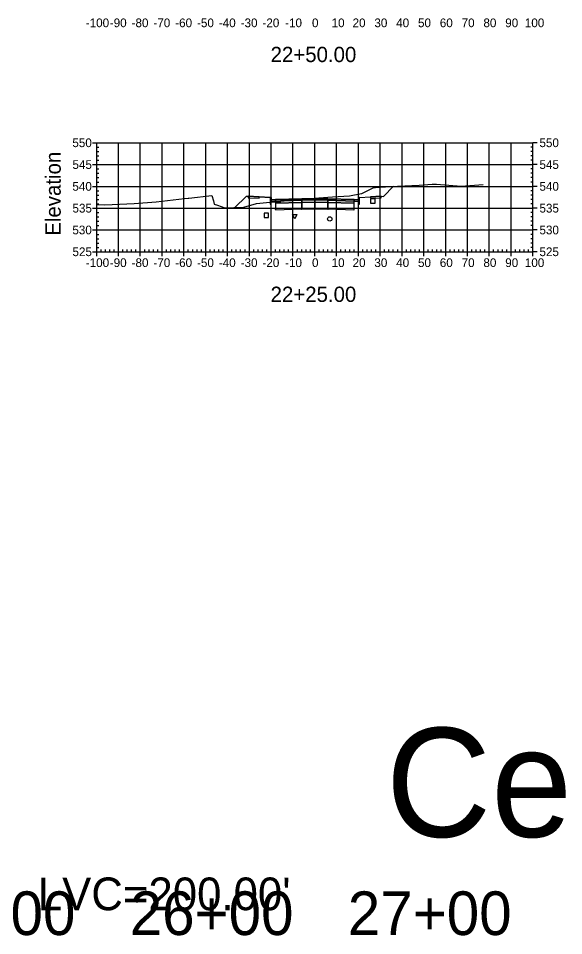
# Model space of a CAD drawing. Extents: x 704834 to 709892, y 372981 to 377533.
# Drawn here: x 707719 to 707969, y 375727.2 to 376147.9 of the extents above; entities that cross this region are included whole.
import ezdxf

# ---------------------------------------------------------------- set-up
doc = ezdxf.new("R2010")
doc.units = 0
for name, color, linetype in [('1', 7, 'Continuous'), ('10', 7, 'Continuous'), ('13', 7, 'Continuous'), ('14', 7, 'Continuous'), ('20', 7, 'Continuous'), ('4', 7, 'Continuous'), ('57', 7, 'Continuous'), ('60', 7, 'Continuous'), ('61', 7, 'Continuous'), ('Default_Xsect', 7, 'Continuous'), ('Existing', 7, 'Continuous')]:
    doc.layers.add(name, color=color, linetype=linetype)

msp = doc.modelspace()

# ---------------------------------------------------------------- linework, layer by layer
for points in [[(707886.41, 376066.24), (707891.01, 376070.84)], [(707823.41, 376066.24), (707818.28, 376061.11)], [(707824.41, 376066.28), (707823.41, 376066.24)], [(707834.41, 376065.68), (707829.41, 376066.08)], [(707875.41, 376065.68), (707880.41, 376066.08)], [(707885.41, 376066.28), (707886.41, 376066.24)]]:
    msp.add_lwpolyline(points)
for points in [[(707829.41, 376066.08), (707824.41, 376066.28), (707824.41, 376065.61), (707829.41, 376065.41)], [(707834.91, 376064.68), (707834.83, 376065.68), (707834.41, 376065.68), (707834.41, 376062.68), (707834.91, 376062.68)], [(707836.91, 376064.76), (707834.91, 376064.68), (707834.91, 376064.01), (707836.91, 376064.09)], [(707848.91, 376065.12), (707836.91, 376064.76), (707836.91, 376064.09), (707848.91, 376064.45)], [(707848.86, 376064.4), (707848.96, 376064.4), (707848.96, 376064.5), (707848.86, 376064.5)], [(707854.91, 376065.24), (707848.91, 376065.12), (707848.91, 376064.45), (707854.91, 376064.57)], [(707854.91, 376064.57), (707848.91, 376064.45), (707848.91, 376063.45), (707854.91, 376063.57)], [(707854.86, 376064.52), (707854.96, 376064.52), (707854.96, 376064.62), (707854.86, 376064.62)], [(707854.91, 376064.57), (707860.91, 376064.45), (707860.91, 376065.12), (707854.91, 376065.24)], [(707854.91, 376063.57), (707860.91, 376063.45), (707860.91, 376064.45), (707854.91, 376064.57)], [(707860.86, 376064.4), (707860.96, 376064.4), (707860.96, 376064.5), (707860.86, 376064.5)], [(707860.91, 376064.45), (707872.91, 376064.09), (707872.91, 376064.76), (707860.91, 376065.12)], [(707872.91, 376064.09), (707874.91, 376064.01), (707874.91, 376064.68), (707872.91, 376064.76)], [(707874.91, 376062.68), (707875.41, 376062.68), (707875.41, 376065.68), (707875, 376065.68), (707874.91, 376064.68)], [(707880.41, 376065.41), (707885.41, 376065.61), (707885.41, 376066.28), (707880.41, 376066.08)], [(707836.86, 376063.04), (707836.96, 376063.04), (707836.96, 376063.14), (707836.86, 376063.14)], [(707848.91, 376064.45), (707836.91, 376064.09), (707836.91, 376063.09), (707848.91, 376063.45)], [(707848.91, 376063.45), (707836.91, 376063.09), (707836.91, 376060.09), (707848.91, 376060.45)], [(707848.86, 376063.4), (707848.96, 376063.4), (707848.96, 376063.5), (707848.86, 376063.5)], [(707848.86, 376060.4), (707848.96, 376060.4), (707848.96, 376060.5), (707848.86, 376060.5)], [(707854.91, 376063.57), (707848.91, 376063.45), (707848.91, 376060.45), (707854.91, 376060.57)], [(707854.86, 376063.52), (707854.96, 376063.52), (707854.96, 376063.62), (707854.86, 376063.62)], [(707854.86, 376060.52), (707854.96, 376060.52), (707854.96, 376060.62), (707854.86, 376060.62)], [(707854.91, 376060.57), (707860.91, 376060.45), (707860.91, 376063.45), (707854.91, 376063.57)], [(707860.86, 376063.4), (707860.96, 376063.4), (707860.96, 376063.5), (707860.86, 376063.5)], [(707860.86, 376060.4), (707860.96, 376060.4), (707860.96, 376060.5), (707860.86, 376060.5)], [(707860.91, 376063.45), (707872.91, 376063.09), (707872.91, 376064.09), (707860.91, 376064.45)], [(707860.91, 376060.45), (707872.91, 376060.09), (707872.91, 376063.09), (707860.91, 376063.45)], [(707872.86, 376063.04), (707872.96, 376063.04), (707872.96, 376063.14), (707872.86, 376063.14)], [(707836.86, 376060.04), (707836.96, 376060.04), (707836.96, 376060.14), (707836.86, 376060.14)], [(707872.86, 376060.04), (707872.96, 376060.04), (707872.96, 376060.14), (707872.86, 376060.14)]]:
    msp.add_lwpolyline(points, close=True)
at = {"layer": '1'}
msp.add_lwpolyline([(707845.68, 376055.99), (707844.68, 376057.99), (707846.68, 376057.99)], close=True, dxfattribs=at)
at = {"layer": '10'}
msp.add_lwpolyline([(707831.71, 376056.56), (707833.71, 376056.56), (707833.71, 376058.56), (707831.71, 376058.56)], close=True, dxfattribs=at)
at = {"layer": '13'}
msp.add_circle((707861.78, 376055.9), 1, dxfattribs=at)
at = {"layer": '14'}
for points in [[(707891.01, 376070.84), (707891.01, 376070.89), (707891.01, 376070.84), (707890.96, 376070.84), (707891.01, 376070.84), (707891.01, 376070.79), (707891.01, 376070.84), (707891.06, 376070.84)], [(707836.91, 376064.76), (707836.91, 376064.81), (707836.91, 376064.76), (707836.86, 376064.76), (707836.91, 376064.76), (707836.91, 376064.71), (707836.91, 376064.76), (707836.96, 376064.76)], [(707854.91, 376065.24), (707854.91, 376065.29), (707854.91, 376065.24), (707854.86, 376065.24), (707854.91, 376065.24), (707854.91, 376065.19), (707854.91, 376065.24), (707854.96, 376065.24)], [(707872.91, 376064.76), (707872.91, 376064.81), (707872.91, 376064.76), (707872.86, 376064.76), (707872.91, 376064.76), (707872.91, 376064.71), (707872.91, 376064.76), (707872.96, 376064.76)], [(707818.28, 376061.11), (707818.28, 376061.16), (707818.28, 376061.11), (707818.23, 376061.11), (707818.28, 376061.11), (707818.28, 376061.06), (707818.28, 376061.11), (707818.33, 376061.11)]]:
    msp.add_lwpolyline(points, dxfattribs=at)
at = {"layer": '4'}
msp.add_lwpolyline([(707880.52, 376063.14), (707882.52, 376063.14), (707882.52, 376065.14), (707880.52, 376065.14)], close=True, dxfattribs=at)
at = {"layer": '57'}
for p, q in [((707752.91, 376090.82), (707754.91, 376090.82)), ((707754.91, 376090.82), (707954.91, 376090.82)), ((707754.91, 376040.82), (707754.91, 376090.82)), ((707754.91, 376040.82), (707754.91, 376090.82)), ((707764.91, 376040.82), (707764.91, 376090.82)), ((707774.91, 376040.82), (707774.91, 376090.82)), ((707784.91, 376040.82), (707784.91, 376090.82)), ((707794.91, 376040.82), (707794.91, 376090.82)), ((707804.91, 376040.82), (707804.91, 376090.82)), ((707814.91, 376040.82), (707814.91, 376090.82)), ((707824.91, 376040.82), (707824.91, 376090.82)), ((707834.91, 376040.82), (707834.91, 376090.82)), ((707844.91, 376040.82), (707844.91, 376090.82)), ((707854.91, 376040.82), (707854.91, 376090.82)), ((707864.91, 376040.82), (707864.91, 376090.82)), ((707874.91, 376040.82), (707874.91, 376090.82)), ((707884.91, 376040.82), (707884.91, 376090.82)), ((707894.91, 376040.82), (707894.91, 376090.82)), ((707904.91, 376040.82), (707904.91, 376090.82)), ((707914.91, 376040.82), (707914.91, 376090.82)), ((707924.91, 376040.82), (707924.91, 376090.82)), ((707934.91, 376040.82), (707934.91, 376090.82)), ((707944.91, 376040.82), (707944.91, 376090.82)), ((707954.91, 376040.82), (707954.91, 376090.82)), ((707954.91, 376040.82), (707954.91, 376090.82)), ((707956.91, 376090.82), (707954.91, 376090.82)), ((707754.91, 376088.82), (707755.91, 376088.82)), ((707754.91, 376086.82), (707755.91, 376086.82)), ((707954.91, 376088.82), (707953.91, 376088.82)), ((707954.91, 376086.82), (707953.91, 376086.82)), ((707754.91, 376084.82), (707755.91, 376084.82)), ((707754.91, 376082.82), (707755.91, 376082.82)), ((707954.91, 376084.82), (707953.91, 376084.82)), ((707954.91, 376082.82), (707953.91, 376082.82)), ((707752.91, 376080.82), (707754.91, 376080.82)), ((707754.91, 376080.82), (707954.91, 376080.82)), ((707754.91, 376078.82), (707755.91, 376078.82)), ((707954.91, 376078.82), (707953.91, 376078.82)), ((707956.91, 376080.82), (707954.91, 376080.82)), ((707754.91, 376076.82), (707755.91, 376076.82)), ((707754.91, 376074.82), (707755.91, 376074.82)), ((707954.91, 376076.82), (707953.91, 376076.82)), ((707954.91, 376074.82), (707953.91, 376074.82)), ((707752.91, 376070.82), (707754.91, 376070.82)), ((707754.91, 376072.82), (707755.91, 376072.82)), ((707754.91, 376070.82), (707954.91, 376070.82)), ((707754.91, 376068.82), (707755.91, 376068.82)), ((707954.91, 376072.82), (707953.91, 376072.82)), ((707954.91, 376068.82), (707953.91, 376068.82)), ((707956.91, 376070.82), (707954.91, 376070.82)), ((707754.91, 376066.82), (707755.91, 376066.82)), ((707754.91, 376064.82), (707755.91, 376064.82)), ((707954.91, 376066.82), (707953.91, 376066.82)), ((707954.91, 376064.82), (707953.91, 376064.82)), ((707752.91, 376060.82), (707754.91, 376060.82)), ((707754.91, 376062.82), (707755.91, 376062.82)), ((707754.91, 376060.82), (707954.91, 376060.82)), ((707954.91, 376062.82), (707953.91, 376062.82)), ((707956.91, 376060.82), (707954.91, 376060.82)), ((707754.91, 376058.82), (707755.91, 376058.82)), ((707754.91, 376056.82), (707755.91, 376056.82)), ((707954.91, 376058.82), (707953.91, 376058.82)), ((707954.91, 376056.82), (707953.91, 376056.82)), ((707754.91, 376054.82), (707755.91, 376054.82)), ((707754.91, 376052.82), (707755.91, 376052.82)), ((707954.91, 376054.82), (707953.91, 376054.82)), ((707954.91, 376052.82), (707953.91, 376052.82)), ((707752.91, 376050.82), (707754.91, 376050.82)), ((707754.91, 376050.82), (707954.91, 376050.82)), ((707754.91, 376048.82), (707755.91, 376048.82)), ((707954.91, 376048.82), (707953.91, 376048.82)), ((707956.91, 376050.82), (707954.91, 376050.82)), ((707754.91, 376046.82), (707755.91, 376046.82)), ((707754.91, 376044.82), (707755.91, 376044.82)), ((707954.91, 376046.82), (707953.91, 376046.82)), ((707954.91, 376044.82), (707953.91, 376044.82)), ((707752.91, 376040.82), (707754.91, 376040.82)), ((707754.91, 376042.82), (707755.91, 376042.82)), ((707754.91, 376040.82), (707954.91, 376040.82)), ((707754.91, 376040.82), (707954.91, 376040.82)), ((707754.91, 376038.82), (707754.91, 376040.82)), ((707756.91, 376040.82), (707756.91, 376041.82)), ((707758.91, 376040.82), (707758.91, 376041.82)), ((707760.91, 376040.82), (707760.91, 376041.82)), ((707762.91, 376040.82), (707762.91, 376041.82)), ((707764.91, 376038.82), (707764.91, 376040.82)), ((707766.91, 376040.82), (707766.91, 376041.82)), ((707768.91, 376040.82), (707768.91, 376041.82)), ((707770.91, 376040.82), (707770.91, 376041.82)), ((707772.91, 376040.82), (707772.91, 376041.82)), ((707774.91, 376038.82), (707774.91, 376040.82)), ((707776.91, 376040.82), (707776.91, 376041.82)), ((707778.91, 376040.82), (707778.91, 376041.82)), ((707780.91, 376040.82), (707780.91, 376041.82)), ((707782.91, 376040.82), (707782.91, 376041.82)), ((707784.91, 376038.82), (707784.91, 376040.82)), ((707786.91, 376040.82), (707786.91, 376041.82)), ((707788.91, 376040.82), (707788.91, 376041.82)), ((707790.91, 376040.82), (707790.91, 376041.82)), ((707792.91, 376040.82), (707792.91, 376041.82)), ((707794.91, 376038.82), (707794.91, 376040.82)), ((707796.91, 376040.82), (707796.91, 376041.82)), ((707798.91, 376040.82), (707798.91, 376041.82)), ((707800.91, 376040.82), (707800.91, 376041.82)), ((707802.91, 376040.82), (707802.91, 376041.82)), ((707804.91, 376038.82), (707804.91, 376040.82)), ((707806.91, 376040.82), (707806.91, 376041.82)), ((707808.91, 376040.82), (707808.91, 376041.82)), ((707810.91, 376040.82), (707810.91, 376041.82)), ((707812.91, 376040.82), (707812.91, 376041.82)), ((707814.91, 376038.82), (707814.91, 376040.82)), ((707816.91, 376040.82), (707816.91, 376041.82)), ((707818.91, 376040.82), (707818.91, 376041.82)), ((707820.91, 376040.82), (707820.91, 376041.82)), ((707822.91, 376040.82), (707822.91, 376041.82)), ((707824.91, 376038.82), (707824.91, 376040.82)), ((707826.91, 376040.82), (707826.91, 376041.82)), ((707828.91, 376040.82), (707828.91, 376041.82)), ((707830.91, 376040.82), (707830.91, 376041.82)), ((707832.91, 376040.82), (707832.91, 376041.82)), ((707834.91, 376038.82), (707834.91, 376040.82)), ((707836.91, 376040.82), (707836.91, 376041.82)), ((707838.91, 376040.82), (707838.91, 376041.82)), ((707840.91, 376040.82), (707840.91, 376041.82)), ((707842.91, 376040.82), (707842.91, 376041.82)), ((707844.91, 376038.82), (707844.91, 376040.82)), ((707846.91, 376040.82), (707846.91, 376041.82)), ((707848.91, 376040.82), (707848.91, 376041.82)), ((707850.91, 376040.82), (707850.91, 376041.82)), ((707852.91, 376040.82), (707852.91, 376041.82)), ((707854.91, 376038.82), (707854.91, 376040.82)), ((707856.91, 376040.82), (707856.91, 376041.82)), ((707858.91, 376040.82), (707858.91, 376041.82)), ((707860.91, 376040.82), (707860.91, 376041.82)), ((707862.91, 376040.82), (707862.91, 376041.82)), ((707864.91, 376038.82), (707864.91, 376040.82)), ((707866.91, 376040.82), (707866.91, 376041.82)), ((707868.91, 376040.82), (707868.91, 376041.82)), ((707870.91, 376040.82), (707870.91, 376041.82)), ((707872.91, 376040.82), (707872.91, 376041.82)), ((707874.91, 376038.82), (707874.91, 376040.82)), ((707876.91, 376040.82), (707876.91, 376041.82)), ((707878.91, 376040.82), (707878.91, 376041.82)), ((707880.91, 376040.82), (707880.91, 376041.82)), ((707882.91, 376040.82), (707882.91, 376041.82)), ((707884.91, 376038.82), (707884.91, 376040.82)), ((707886.91, 376040.82), (707886.91, 376041.82)), ((707888.91, 376040.82), (707888.91, 376041.82)), ((707890.91, 376040.82), (707890.91, 376041.82)), ((707892.91, 376040.82), (707892.91, 376041.82)), ((707894.91, 376038.82), (707894.91, 376040.82)), ((707896.91, 376040.82), (707896.91, 376041.82)), ((707898.91, 376040.82), (707898.91, 376041.82)), ((707900.91, 376040.82), (707900.91, 376041.82)), ((707902.91, 376040.82), (707902.91, 376041.82)), ((707904.91, 376038.82), (707904.91, 376040.82)), ((707906.91, 376040.82), (707906.91, 376041.82)), ((707908.91, 376040.82), (707908.91, 376041.82)), ((707910.91, 376040.82), (707910.91, 376041.82)), ((707912.91, 376040.82), (707912.91, 376041.82)), ((707914.91, 376038.82), (707914.91, 376040.82)), ((707916.91, 376040.82), (707916.91, 376041.82)), ((707918.91, 376040.82), (707918.91, 376041.82)), ((707920.91, 376040.82), (707920.91, 376041.82)), ((707922.91, 376040.82), (707922.91, 376041.82)), ((707924.91, 376038.82), (707924.91, 376040.82)), ((707926.91, 376040.82), (707926.91, 376041.82)), ((707928.91, 376040.82), (707928.91, 376041.82)), ((707930.91, 376040.82), (707930.91, 376041.82)), ((707932.91, 376040.82), (707932.91, 376041.82)), ((707934.91, 376038.82), (707934.91, 376040.82)), ((707936.91, 376040.82), (707936.91, 376041.82)), ((707938.91, 376040.82), (707938.91, 376041.82)), ((707940.91, 376040.82), (707940.91, 376041.82)), ((707942.91, 376040.82), (707942.91, 376041.82)), ((707944.91, 376038.82), (707944.91, 376040.82)), ((707946.91, 376040.82), (707946.91, 376041.82)), ((707948.91, 376040.82), (707948.91, 376041.82)), ((707950.91, 376040.82), (707950.91, 376041.82)), ((707952.91, 376040.82), (707952.91, 376041.82)), ((707954.91, 376042.82), (707953.91, 376042.82)), ((707954.91, 376038.82), (707954.91, 376040.82)), ((707956.91, 376040.82), (707954.91, 376040.82))]:
    msp.add_line(p, q, dxfattribs=at)
at = {"layer": 'Default_Xsect'}
msp.add_lwpolyline([(707818.28, 376061.11), (707823.41, 376066.24), (707824.41, 376066.28), (707829.41, 376066.08), (707834.41, 376065.68), (707834.83, 376065.68), (707834.91, 376064.68), (707836.91, 376064.76), (707848.91, 376065.12), (707854.91, 376065.24), (707860.91, 376065.12), (707872.91, 376064.76), (707874.91, 376064.68), (707875, 376065.68), (707875.41, 376065.68), (707880.41, 376066.08), (707885.41, 376066.28), (707886.41, 376066.24), (707891.01, 376070.84)], dxfattribs=at)
at = {"layer": 'Existing'}
msp.add_lwpolyline([(707754.91, 376062.48), (707758.61, 376062.34), (707772.06, 376062.98), (707782.23, 376063.71), (707795.15, 376065.19), (707796.78, 376065.4), (707797.18, 376065.43), (707807.71, 376066.56), (707808.52, 376064.23), (707808.78, 376062.72), (707810.34, 376062.15), (707813.62, 376061.04), (707817.82, 376061.09), (707822.3, 376061.27), (707828.1, 376062.96), (707834.33, 376063.64), (707839.27, 376063.89), (707839.42, 376064.6), (707846.4, 376064.63), (707854.69, 376065.48), (707863.02, 376065.98), (707870.79, 376066.52), (707876.25, 376067.51), (707876.39, 376067.53), (707876.51, 376067.62), (707881.91, 376070.33), (707882.79, 376070.3), (707889.62, 376070.81), (707892.79, 376070.87), (707902.76, 376071.33), (707908.65, 376071.81), (707910.69, 376071.76), (707922.05, 376070.94), (707932.14, 376071.63)], dxfattribs=at)

# ---------------------------------------------------------------- texts
at = {"layer": '1'}
for s, height, p in [('22+50.00', 7, (707834.64, 376127.82)), ('22+25.00', 7, (707834.64, 376017.82)), ('Centerline', 50, (707887.46, 375772.45))]:
    msp.add_text(s, height=height, dxfattribs=at).set_placement(p)
at = {"layer": '14'}
for p in [(707824.38, 376066.23), (707824.38, 376065.56), (707829.38, 376065.36), (707880.38, 376065.36), (707885.38, 376066.23), (707885.38, 376065.56)]:
    msp.add_text('+', height=0.1, dxfattribs=at).set_placement(p)
at = {"layer": '20'}
msp.add_text("LVC=200.00'", height=15, dxfattribs=at).set_placement((707727.89, 375738.83))
at = {"layer": '57'}
for s, p in [('-100', (707749.9, 376143.82)), ('-90', (707760.91, 376143.82)), ('-80', (707770.91, 376143.82)), ('-70', (707780.91, 376143.82)), ('-60', (707790.91, 376143.82)), ('-50', (707800.91, 376143.82)), ('-40', (707810.91, 376143.82)), ('-30', (707820.91, 376143.82)), ('-20', (707830.91, 376143.82)), ('-10', (707841.3, 376143.82)), ('0', (707853.62, 376143.82)), ('10', (707862.61, 376143.82)), ('20', (707872.22, 376143.82)), ('30', (707882.22, 376143.82)), ('40', (707892.22, 376143.82)), ('50', (707902.22, 376143.82)), ('60', (707912.22, 376143.82)), ('70', (707922.22, 376143.82)), ('80', (707932.22, 376143.82)), ('90', (707942.22, 376143.82)), ('100', (707951.21, 376143.82)), ('550', (707743.74, 376088.82)), ('550', (707957.91, 376088.82)), ('545', (707743.79, 376078.82)), ('545', (707957.91, 376078.82)), ('540', (707743.74, 376068.82)), ('540', (707957.91, 376068.82)), ('535', (707743.79, 376058.82)), ('535', (707957.91, 376058.82)), ('530', (707743.74, 376048.82)), ('530', (707957.91, 376048.82)), ('525', (707743.79, 376038.82)), ('525', (707957.91, 376038.82)), ('-100', (707749.9, 376033.82)), ('-90', (707760.91, 376033.82)), ('-80', (707770.91, 376033.82)), ('-70', (707780.91, 376033.82)), ('-60', (707790.91, 376033.82)), ('-50', (707800.91, 376033.82)), ('-40', (707810.91, 376033.82)), ('-30', (707820.91, 376033.82)), ('-20', (707830.91, 376033.82)), ('-10', (707841.3, 376033.82)), ('0', (707853.62, 376033.82)), ('10', (707862.61, 376033.82)), ('20', (707872.22, 376033.82)), ('30', (707882.22, 376033.82)), ('40', (707892.22, 376033.82)), ('50', (707902.22, 376033.82)), ('60', (707912.22, 376033.82)), ('70', (707922.22, 376033.82)), ('80', (707932.22, 376033.82)), ('90', (707942.22, 376033.82)), ('100', (707951.21, 376033.82))]:
    msp.add_text(s, height=4, dxfattribs=at).set_placement(p)
at = {"layer": '60'}
msp.add_text('Elevation', height=7, rotation=90, dxfattribs=at).set_placement((707738.41, 376048.18))
at = {"layer": '61'}
for s, p in [('25+00', (707670.04, 375727.45)), ('26+00', (707770.04, 375727.45)), ('27+00', (707870.04, 375727.45))]:
    msp.add_text(s, height=20, dxfattribs=at).set_placement(p)

doc.saveas('drawing.dxf')
